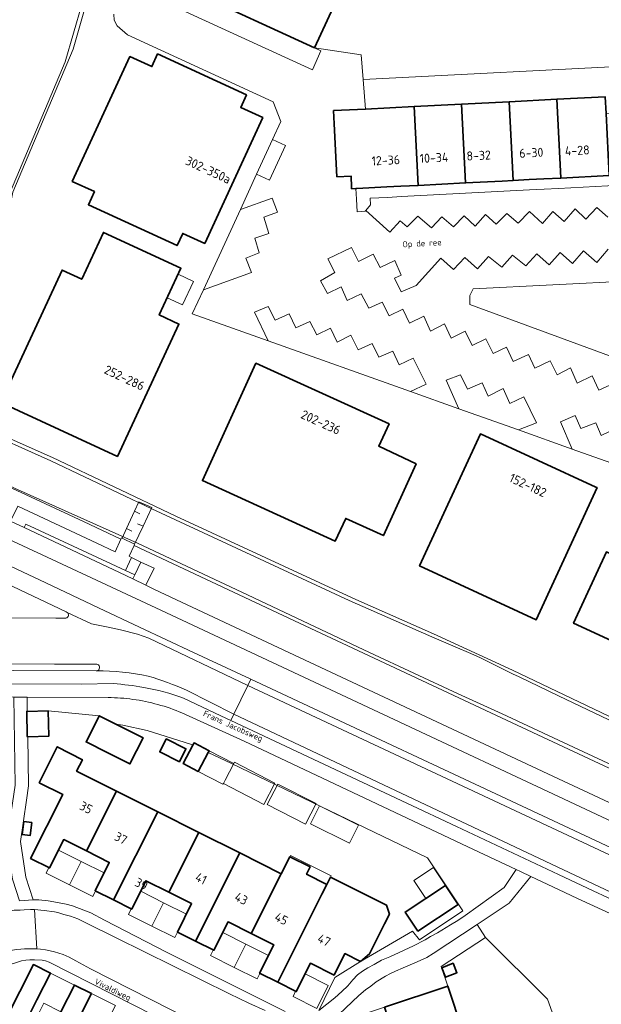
# Model space of a CAD drawing. Header units: metres. Extents: x 149984 to 156489, y 469398 to 478068.
# Tile 474 of 656: x 153919 to 154006, y 473447 to 473595. Entities that reach past the tile are written whole.
import ezdxf
from ezdxf.enums import TextEntityAlignment as Align

# ---------------------------------------------------------------- set-up
doc = ezdxf.new("R2010")
doc.units = ezdxf.units.M
doc.header["$LTSCALE"] = 0.75
for name, color, linetype, lineweight in [('B-WE-GR-BEPLANTING_CULTUUR_HEESTERS-GV', 252, 'Continuous', 18), ('B-WE-GR-GROENVOORZIENING-GV', 252, 'Continuous', 18), ('B-WE-GR-STRUIK-GV', 252, 'Continuous', 13), ('B-WE-IE-TERREINAFSCHEIDING_KUNSTMATIG_HEKWERK-G', 252, 'IE-TERREINAFSCHEIDING_KUNSTMATIG-SO', 18), ('B-WE-KW-KUNSTWERK_DEK-GV', 6, 'Continuous', 18), ('B-WE-OG-BEBOUWING-GV', 6, 'Continuous', 35), ('B-WE-OG-BEBOUWING-T18', 1, 'Continuous', 18), ('B-WE-OG-BEBOUWING_LUIFEL-GV', 6, 'Continuous', 18), ('B-WE-OG-BEBOUWING_OVERBOUWING-GV', 6, 'Continuous', 18), ('B-WE-OG-TERREIN_BEGROEID-GV', 252, 'Continuous', 18), ('B-WE-OG-TERREIN_ERF-GV', 252, 'Continuous', 18), ('B-WE-OG-TERREIN_OEVER-GV', 252, 'Continuous', 18), ('B-WE-OG-TOPOGRAFIE-T18', 7, 'Continuous', 18), ('B-WE-OG-WATER_MEER-GV', 252, 'Continuous', 18), ('B-WE-VH-GESLOTENVERHARDING_ASFALT-GV', 252, 'Continuous', 18), ('B-WE-VH-ONVERHARD-GV', 252, 'Continuous', 18), ('B-WE-VH-OPENVERHARDING-GV', 252, 'Continuous', 18), ('B-WE-VH-OPENVERHARDING_BETONELEMENT-GV', 252, 'Continuous', 18), ('B-WE-VH-OPENVERHARDING_BETONSTRAATSTEEN-GV', 252, 'Continuous', 18), ('B-WE-VH-OPENVERHARDING_STRAATBAKSTEEN-GV', 252, 'Continuous', 18), ('B-WE-VH-OPENVERHARDING_TEGEL-GV', 252, 'Continuous', 18)]:
    doc.layers.add(name, color=color, linetype=linetype, lineweight=lineweight)
doc.styles.add('NLCS-ISO-M500-T18', font='NLCS-ISO.ttf', dxfattribs={"height": 0.9})
doc.styles.add('NLCS-ISO-M750-T18', font='NLCS-ISO.ttf', dxfattribs={"height": 1.35})
doc.linetypes.add('IE-TERREINAFSCHEIDING_KUNSTMATIG-SO', pattern='A,4,[82,NLCS.SHX,S=0.75,R=90,X=0,Y=0],4,-2', length=10)

msp = doc.modelspace()

# ---------------------------------------------------------------- linework, layer by layer
at = {"layer": 'B-WE-GR-BEPLANTING_CULTUUR_HEESTERS-GV', "flags": 128}
for points in [[(153932.706, 473493.245), (153920.586, 473493.298), (153920.618, 473491.177), (153923.753, 473491.243), (153931.369, 473490.53), (153933.838, 473489.291), (153934.913, 473489.112), (153938.52, 473488.31), (153944.99, 473486.28), (153945.361, 473486.107), (153945.548, 473486.465), (153947.773, 473485.305), (153947.639, 473485.047), (153951.159, 473483.409), (153980.426, 473469.277), (153985.723, 473461.361), (153979.23, 473457.016), (153978.193, 473458.324), (153970.437, 473453.784)], [(153970.437, 473453.784), (153966.565, 473451.362), (153964.212, 473446.449), (153966.59, 473448.33), (153967.64, 473449.3), (153968.5, 473450.14), (153969.26, 473451.01), (153969.99, 473451.78), (153970.69, 473452.35), (153971.5, 473452.83), (153972.45, 473453.33), (153973.57, 473453.95), (153974.8, 473454.47), (153978.33, 473456.13), (153980.09, 473457.01), (153980.9, 473457.51), (153981.92, 473458.08), (153983.89, 473459.26), (153984.94, 473459.93), (153986.04, 473460.67), (153991.868, 473464.867), (153993.661, 473467.543), (153987.281, 473470.537), (153953.05, 473486.74), (153943.736, 473490.955)]]:
    msp.add_lwpolyline(points, dxfattribs=at)
at = {"layer": 'B-WE-GR-BEPLANTING_CULTUUR_HEESTERS-GV'}
for points in [[(153936.407, 473492.983, 0.0318956), (153932.706, 473493.245)], [(153943.736, 473490.955, 0.0663301), (153936.407, 473492.983)]]:
    msp.add_lwpolyline(points, format="xyb", dxfattribs=at)
at = {"layer": 'B-WE-GR-BEPLANTING_CULTUUR_HEESTERS-GV', "flags": 128}
msp.add_lwpolyline([(153965.251, 473443.986), (153974.014, 473446.927), (153974.01, 473446.939), (153983.456, 473450.096), (153982.48, 473453.018), (153989.107, 473457.367), (153987.829, 473459.296), (153981.28, 473454.95), (153980.32, 473454.39), (153978.89, 473453.71), (153976.81, 473452.82), (153975.66, 473452.35), (153974.89, 473451.98), (153974.16, 473451.6), (153972.74, 473450.71), (153971.96, 473450.11), (153971.16, 473449.54), (153970.15, 473448.69)], close=True, dxfattribs=at)
at = {"layer": 'B-WE-GR-GROENVOORZIENING-GV', "flags": 128}
msp.add_lwpolyline([(154009.141, 473543.837), (154011.062, 473555.582), (153987.235, 473554.369), (153986.75, 473553.372), (153986.75, 473552.024)], close=True, dxfattribs=at)
at = {"layer": 'B-WE-GR-STRUIK-GV', "flags": 128}
msp.add_lwpolyline([(153936.71, 473511.591), (153935.306, 473512.251), (153920.376, 473519.208), (153920.155, 473518.675), (153934.412, 473511.972), (153936.38, 473511.008)], close=True, dxfattribs=at)
at = {"layer": 'B-WE-IE-TERREINAFSCHEIDING_KUNSTMATIG_HEKWERK-G', "flags": 128}
for points in [[(153937.455, 473520.748), (153936.648, 473521.148)], [(153937.926, 473518.909), (153937.072, 473519.247)], [(153935.449, 473518.517), (153936.263, 473518.121)]]:
    msp.add_lwpolyline(points, dxfattribs=at)
at = {"layer": 'B-WE-KW-KUNSTWERK_DEK-GV', "flags": 128}
msp.add_lwpolyline([(153937.926, 473518.909), (153939.218, 473521.656), (153937.269, 473522.51), (153936.648, 473521.148), (153935.449, 473518.517), (153934.788, 473517.068), (153936.659, 473516.218)], close=True, dxfattribs=at)
at = {"layer": 'B-WE-OG-BEBOUWING-GV', "flags": 128}
for points in [[(153964.309, 473625.695), (153959.913, 473616.18), (153956.782, 473617.607), (153954.019, 473618.867), (153944.864, 473599.073), (153963.552, 473590.43), (153972.72, 473610.253), (153965.713, 473613.493), (153970.117, 473623.015)], [(153927.342, 473570.435), (153930.637, 473568.917), (153929.75, 473566.97), (153942.999, 473560.853), (153943.845, 473562.666), (153947.128, 473561.169), (153955.807, 473579.991), (153952.509, 473581.515), (153953.369, 473583.393), (153940.096, 473589.515), (153939.237, 473587.633), (153935.954, 473589.131)], [(153992.631, 473582.368), (153985.522, 473582.007), (153986.122, 473570.222), (153991.579, 473570.504), (153993.231, 473570.589)], [(153992.631, 473582.368), (153993.231, 473570.589), (153995.631, 473570.713), (153997.797, 473570.825), (154000.34, 473570.956), (154000.34, 473570.961), (153999.74, 473582.73)], [(154000.34, 473570.956), (154007.606, 473571.331), (154007.605, 473571.349), (154007.127, 473580.604), (154006.999, 473583.1), (153999.74, 473582.73), (154000.34, 473570.961)], [(153976.444, 473569.722), (153979.013, 473569.855), (153978.413, 473581.645), (153971.154, 473581.275), (153966.382, 473581.032), (153966.483, 473579.048), (153966.886, 473571.143), (153968.997, 473571.251), (153969.084, 473569.565), (153969.095, 473569.343), (153969.716, 473569.375), (153969.855, 473569.382), (153974.362, 473569.615)], [(153985.522, 473582.007), (153978.413, 473581.645), (153979.013, 473569.855), (153986.122, 473570.222)], [(153916.653, 473537.375), (153934.078, 473529.318), (153943.288, 473549.11), (153940.338, 473550.474), (153943.569, 473557.464), (153931.997, 473562.815), (153928.765, 473555.825), (153925.815, 473557.189)], [(153974.679, 473534.185), (153954.775, 473543.245), (153946.784, 473525.692), (153966.653, 473516.647), (153968.202, 473520.051), (153973.845, 473517.483), (153978.721, 473528.195), (153973.139, 473530.857)], [(154005.765, 473524.647), (154005.576, 473524.734), (153988.349, 473532.682), (153979.238, 473512.932), (153996.672, 473504.889)], [(154027.484, 473488.647), (154034.135, 473503.065), (154035.524, 473506.079), (154029.357, 473508.92), (154015.733, 473515.197), (154014.173, 473511.809), (154007.179, 473515.032), (154002.266, 473504.369), (154009.26, 473501.147), (154007.695, 473497.75)], [(153920.675, 473487.398), (153920.691, 473487.396), (153923.833, 473487.474), (153923.753, 473491.243), (153920.618, 473491.177), (153920.539, 473491.175), (153920.618, 473487.406)], [(153933.838, 473489.291), (153931.369, 473490.53), (153930.986, 473489.767), (153929.4, 473486.606), (153932.675, 473484.962), (153935.951, 473483.319), (153937.92, 473487.243), (153934.644, 473488.887)], [(153941.385, 473487.057), (153940.418, 473485.112), (153943.359, 473483.65), (153944.326, 473485.595)], [(153929.474, 473470.309), (153933.962, 473479.256), (153927.993, 473482.251), (153928.846, 473483.949), (153925.083, 473485.882), (153922.393, 473480.519), (153925.907, 473478.756), (153921.11, 473469.192), (153923.943, 473467.77), (153926.073, 473472.015)], [(153945.361, 473486.107), (153943.934, 473483.369), (153946.159, 473482.209), (153947.639, 473485.047), (153947.773, 473485.305), (153945.548, 473486.465)], [(153940.102, 473476.176), (153933.962, 473479.256), (153929.474, 473470.309), (153932.875, 473468.603), (153930.744, 473464.357), (153933.483, 473462.983)], [(153940.102, 473476.176), (153933.483, 473462.983), (153936.223, 473461.608), (153938.353, 473465.854), (153941.766, 473464.142), (153946.255, 473473.089)], [(153921.288, 473474.573), (153920.099, 473474.717), (153919.863, 473472.772), (153921.053, 473472.628)], [(153945.777, 473456.815), (153952.396, 473470.008), (153946.255, 473473.089), (153941.766, 473464.142), (153945.181, 473462.428), (153943.051, 473458.183)], [(153958.583, 473466.904), (153952.396, 473470.008), (153945.777, 473456.815), (153948.504, 473455.447), (153950.634, 473459.692), (153954.094, 473457.956)], [(153958.583, 473466.904), (153954.094, 473457.956), (153957.453, 473456.271), (153955.323, 473452.025), (153958.042, 473450.661), (153964.661, 473463.854), (153965.388, 473465.303), (153962.349, 473466.827), (153962.9, 473467.927), (153959.861, 473469.451)], [(153974.006, 473459.424), (153974.73, 473460.866), (153974.285, 473462.209), (153965.939, 473466.403), (153965.388, 473465.303), (153964.661, 473463.854), (153958.042, 473450.661), (153960.802, 473449.276), (153962.932, 473453.522), (153966.472, 473451.746), (153968.087, 473454.964), (153970.437, 473453.784), (153971.745, 473454.918), (153973.903, 473459.218)], [(153978.977, 473458.3), (153984.998, 473462.28), (153983.111, 473465.135), (153977.09, 473461.155)], [(153924.29, 473443.54), (153920.708, 473445.343), (153922.055, 473448.024), (153924.072, 473452.046), (153921.526, 473453.324), (153919.508, 473449.302), (153918.162, 473446.621), (153913.382, 473437.093), (153919.512, 473434.017)], [(153983.122, 473451.421), (153984.826, 473452.091), (153984.265, 473453.517), (153982.561, 473452.847)], [(153919.512, 473434.017), (153925.722, 473430.901), (153930.497, 473440.417), (153926.836, 473442.259), (153928.187, 473444.949), (153930.205, 473448.969), (153927.657, 473450.247), (153925.639, 473446.227), (153924.29, 473443.54)], [(153971.685, 473438.807), (153985.667, 473443.477), (153983.456, 473450.096), (153974.01, 473446.939), (153974.014, 473446.927), (153975.223, 473443.223), (153970.718, 473441.717)]]:
    msp.add_lwpolyline(points, close=True, dxfattribs=at)
at = {"layer": 'B-WE-OG-BEBOUWING_LUIFEL-GV', "flags": 128}
for points in [[(153941.533, 473553.06), (153943.83, 473551.999), (153945.448, 473555.499), (153943.151, 473556.56)], [(153951.478, 473483.374), (153947.773, 473485.305), (153946.159, 473482.209), (153949.864, 473480.277), (153949.929, 473480.403), (153950.179, 473480.882)], [(153928.68, 473468.728), (153925.28, 473470.435), (153923.943, 473467.77), (153923.844, 473467.82), (153923.426, 473466.987), (153926.925, 473465.231)], [(153959.861, 473469.451), (153962.9, 473467.927), (153962.349, 473466.827), (153965.388, 473465.303), (153966.039, 473466.601), (153959.961, 473469.649)], [(153928.68, 473468.728), (153926.925, 473465.231), (153930.391, 473463.491), (153930.81, 473464.324), (153930.744, 473464.357), (153932.081, 473467.021)], [(153980.157, 473463.183), (153983.111, 473465.135), (153981.328, 473467.833), (153978.374, 473465.88)], [(153940.971, 473462.559), (153937.559, 473464.271), (153936.223, 473461.608), (153936.158, 473461.64), (153935.74, 473460.807), (153939.217, 473459.062)], [(153940.971, 473462.559), (153939.217, 473459.062), (153942.649, 473457.34), (153943.068, 473458.175), (153943.051, 473458.183), (153944.387, 473460.845)], [(153953.299, 473456.371), (153949.839, 473458.108), (153948.504, 473455.447), (153948.41, 473455.494), (153947.991, 473454.66), (153951.546, 473452.877)], [(153956.658, 473454.686), (153953.299, 473456.371), (153951.546, 473452.877), (153954.962, 473451.163), (153955.38, 473451.996), (153955.323, 473452.025)], [(153927.657, 473450.247), (153924.072, 473452.046), (153920.708, 473445.343), (153921.735, 473444.826), (153923.091, 473447.52), (153925.643, 473446.235)], [(153962.136, 473451.936), (153960.802, 473449.276), (153960.716, 473449.319), (153960.328, 473448.545), (153963.883, 473446.761), (153965.606, 473450.195)], [(153930.205, 473448.969), (153926.836, 473442.259), (153927.802, 473441.773), (153929.157, 473444.467), (153931.772, 473443.151), (153933.78, 473447.175)]]:
    msp.add_lwpolyline(points, close=True, dxfattribs=at)
at = {"layer": 'B-WE-OG-BEBOUWING_OVERBOUWING-GV', "flags": 128}
for points in [[(153951.478, 473483.374), (153950.179, 473480.882), (153949.929, 473480.403), (153955.955, 473477.262), (153957.617, 473480.451), (153951.592, 473483.593)], [(153956.471, 473477.24), (153962.215, 473474.32), (153963.78, 473477.398), (153958.036, 473480.318)], [(153962.937, 473474.384), (153968.79, 473471.449), (153970.14, 473474.142), (153964.288, 473477.077)]]:
    msp.add_lwpolyline(points, close=True, dxfattribs=at)
at = {"layer": 'B-WE-OG-TERREIN_BEGROEID-GV', "flags": 128}
for points in [[(153901.943, 473527.237), (153912.13, 473522.448), (153918.12, 473519.632), (153919.217, 473521.86), (153930.99, 473516.332), (153933.771, 473515.06), (153934.593, 473516.943), (153929.022, 473519.566), (153909.046, 473528.849)], [(153926.562, 473505.995), (153926.414, 473506.064), (153908.421, 473514.614), (153905.471, 473508.225), (153908.315, 473506.893)], [(153915.551, 473505.153), (153924.89, 473505.134), (153926.373, 473505.148)], [(154018.952, 473455.782), (154018.776, 473455.863), (154002.867, 473463.222), (154000, 473464.568), (153995.872, 473466.505), (153992.652, 473462.497), (153987.829, 473459.296), (153989.107, 473457.367), (153998.36, 473448.138), (154008.977, 473418.446), (154010.763, 473422.169), (154013.653, 473428.194), (154011.536, 473429.299), (154012.559, 473431.259), (154014.644, 473430.259), (154016.28, 473433.67), (154022.117, 473445.626)]]:
    msp.add_lwpolyline(points, dxfattribs=at)
for points in [[(154000, 473478.44), (153954.052, 473500), (153939.82, 473506.68), (153911.029, 473520.106), (153909.477, 473516.93), (153923.375, 473510.41), (153931.271, 473506.663), (153937.38, 473503.796), (153945.479, 473500), (153953.93, 473496.039), (153954.016, 473496.001), (154000, 473474.457), (154022.968, 473463.686), (154025.879, 473462.321), (154026.109, 473462.189), (154027.715, 473465.598), (154010.546, 473473.495)], [(153962.153, 473503.968), (153936.567, 473516.014), (153935.841, 473514.4), (153936.202, 473514.217), (153937.587, 473513.517), (153939.6, 473512.626), (153938.347, 473510.044), (153939.64, 473509.41), (153959.71, 473500), (154000, 473481.102), (154010.584, 473476.135), (154028.362, 473467.886), (154031.585, 473474.977), (154032.955, 473477.992), (154029.492, 473479.439), (154028.104, 473476.515), (154026.787, 473473.741), (153993.81, 473489.141)]]:
    msp.add_lwpolyline(points, close=True, dxfattribs=at)
at = {"layer": 'B-WE-OG-TERREIN_BEGROEID-GV'}
msp.add_lwpolyline([(153926.373, 473505.148, 0.6717911), (153926.562, 473505.995)], format="xyb", dxfattribs=at)
at = {"layer": 'B-WE-OG-TERREIN_ERF-GV', "flags": 128}
for points in [[(153970.8, 473585.669), (153971.154, 473581.275), (153978.413, 473581.645), (153985.522, 473582.007), (153992.631, 473582.368), (153999.74, 473582.73), (154006.999, 473583.1), (154007.127, 473580.604), (154013.766, 473580.942), (154014.34, 473580.971), (154013.694, 473587.909)], [(153941.385, 473487.057), (153944.326, 473485.595), (153943.359, 473483.65), (153940.418, 473485.112)], [(153952.396, 473470.008), (153958.583, 473466.904), (153959.861, 473469.451), (153962.9, 473467.927), (153962.349, 473466.827), (153965.388, 473465.303), (153965.939, 473466.403), (153974.285, 473462.209), (153974.73, 473460.866), (153974.006, 473459.424), (153973.903, 473459.218), (153971.745, 473454.918), (153970.437, 473453.784), (153968.087, 473454.964), (153966.472, 473451.746), (153962.932, 473453.522), (153960.802, 473449.276), (153958.042, 473450.661), (153955.323, 473452.025), (153957.453, 473456.271), (153954.094, 473457.956), (153950.634, 473459.692), (153948.504, 473455.447), (153945.777, 473456.815), (153943.051, 473458.183), (153945.181, 473462.428), (153941.766, 473464.142), (153938.353, 473465.854), (153936.223, 473461.608), (153933.483, 473462.983), (153930.744, 473464.357), (153932.875, 473468.603), (153929.474, 473470.309), (153926.073, 473472.015), (153923.943, 473467.77), (153921.11, 473469.192), (153925.907, 473478.756), (153922.393, 473480.519), (153925.083, 473485.882), (153928.846, 473483.949), (153927.993, 473482.251), (153933.962, 473479.256), (153940.102, 473476.176), (153946.255, 473473.089)], [(153921.288, 473474.573), (153921.053, 473472.628), (153919.863, 473472.772), (153920.099, 473474.717)], [(153978.977, 473458.3), (153977.09, 473461.155), (153983.111, 473465.135), (153984.998, 473462.28)], [(153987.847, 473436.95), (153990.02, 473430.445), (153992.198, 473423.923), (153994.375, 473417.404), (153996.59, 473410.773), (153997.702, 473407.444), (153998.146, 473406.561), (153998.971, 473406.159), (153999.67, 473406.116), (154000.605, 473406.354), (154002.351, 473406.919), (154002.94, 473405.859), (154008.977, 473418.446), (153998.36, 473448.138), (153989.107, 473457.367), (153982.48, 473453.018), (153983.456, 473450.096), (153985.667, 473443.477), (153986.511, 473440.951), (153989.564, 473441.982), (153990.821, 473438.094)], [(153983.122, 473451.421), (153982.561, 473452.847), (153984.265, 473453.517), (153984.826, 473452.091)]]:
    msp.add_lwpolyline(points, close=True, dxfattribs=at)
for points in [[(154007.606, 473571.331), (154000.34, 473570.956), (153997.797, 473570.825), (153995.631, 473570.713), (153993.231, 473570.589), (153991.579, 473570.504), (153986.122, 473570.222), (153979.013, 473569.855), (153976.444, 473569.722), (153974.362, 473569.615), (153969.855, 473569.382), (153969.716, 473569.375), (153969.796, 473567.819), (153969.894, 473565.901), (153971.107, 473565.982), (153971.211, 473566.102), (153971.929, 473566.926), (153971.872, 473567.926), (153974.442, 473568.058), (153976.553, 473568.205), (153995.685, 473569.182), (153997.856, 473569.295), (154000, 473569.408), (154012.906, 473570.11)], [(153964.212, 473446.449), (153966.565, 473451.362), (153970.437, 473453.784), (153978.193, 473458.324), (153979.23, 473457.016), (153985.723, 473461.361), (153980.426, 473469.277), (153951.159, 473483.409), (153947.639, 473485.047), (153946.159, 473482.209), (153943.934, 473483.369), (153945.361, 473486.107), (153944.99, 473486.28), (153938.52, 473488.31), (153934.913, 473489.112), (153933.838, 473489.291), (153934.644, 473488.887), (153937.92, 473487.243), (153935.951, 473483.319), (153932.675, 473484.962), (153929.4, 473486.606), (153930.986, 473489.767), (153931.369, 473490.53), (153923.753, 473491.243), (153923.833, 473487.474), (153920.691, 473487.396), (153920.675, 473487.398), (153920.786, 473480.044), (153920.476, 473477.881), (153919.593, 473471.721), (153920.382, 473466.404), (153921.512, 473462.991), (153922.32, 473463), (153923.75, 473462.84), (153924.6, 473462.71), (153926.44, 473462.35), (153927.37, 473462.08), (153930.13, 473461.04), (153932.14, 473459.97), (153941.53, 473455.1), (153959.15, 473446.28)], [(153955.05, 473437.82), (153923.89, 473453.67), (153923.35, 473453.85), (153922.84, 473453.98), (153921.71, 473454.03), (153921.01, 473454.02), (153920.38, 473453.96), (153919.76, 473453.88), (153915.279, 473452.441), (153916.81, 473447.87), (153916.72, 473447.51), (153906.241, 473443.885), (153904.894, 473447.886), (153904.522, 473448.991), (153900.246, 473447.51), (153897.57, 473446.58)], [(153918.162, 473446.621), (153919.508, 473449.302), (153921.526, 473453.324), (153924.072, 473452.046), (153922.055, 473448.024), (153920.708, 473445.343)], [(153925.639, 473446.227), (153927.657, 473450.247), (153930.205, 473448.969), (153928.187, 473444.949)]]:
    msp.add_lwpolyline(points, dxfattribs=at)
at = {"layer": 'B-WE-OG-TERREIN_OEVER-GV', "flags": 128}
for points in [[(154029.668, 473479.923), (153993.115, 473497.346), (153981.309, 473502.772), (153969.698, 473507.906), (153942.837, 473520.358), (153924.358, 473529.157), (153914.121, 473533.712), (153912.14, 473537.553), (153918.447, 473568.825), (153927.483, 473590.212), (153930.677, 473601.431)], [(153930.01, 473601.27), (153926.29, 473588.332), (153918.083, 473568.926), (153911.453, 473537.795), (153912.989, 473533.631), (153924.13, 473528.67), (153939.23, 473521.49), (153968.73, 473507.78), (153981.082, 473502.338), (153984.93, 473500.71), (153986.551, 473500), (153988.24, 473499.26), (153993.12, 473496.824), (153994.11, 473496.33), (154000, 473493.521), (154029.04, 473479.67)], [(154026.59, 473474.44), (154000, 473486.876), (153991.61, 473490.8), (153984.999, 473493.809), (153971.749, 473499.999), (153971.747, 473500), (153952.68, 473509.01), (153937.1, 473516.35), (153918.725, 473524.593), (153909.243, 473529.017), (153905.545, 473532.201), (153905.307, 473531.841), (153909.046, 473528.849), (153929.022, 473519.566), (153934.593, 473516.943), (153934.675, 473517.13), (153934.788, 473517.068), (153936.659, 473516.218), (153936.567, 473516.014), (153962.153, 473503.968), (153993.81, 473489.141), (154026.787, 473473.741)]]:
    msp.add_lwpolyline(points, dxfattribs=at)
at = {"layer": 'B-WE-OG-WATER_MEER-GV', "flags": 128}
for points in [[(154029.04, 473479.67), (154000, 473493.521), (153994.11, 473496.33), (153993.12, 473496.824), (153988.24, 473499.26), (153986.551, 473500), (153984.93, 473500.71), (153981.082, 473502.338), (153968.73, 473507.78), (153939.23, 473521.49), (153924.13, 473528.67), (153912.989, 473533.631), (153911.453, 473537.795), (153918.083, 473568.926), (153926.29, 473588.332), (153930.01, 473601.27)], [(153918.05, 473599.4), (153916.09, 473593.34), (153909.271, 473570.643), (153906.085, 473559.529), (153905.545, 473532.201), (153909.243, 473529.017), (153918.725, 473524.593), (153937.1, 473516.35), (153952.68, 473509.01), (153971.747, 473500), (153971.749, 473499.999), (153984.999, 473493.809), (153991.61, 473490.8), (154000, 473486.876), (154026.59, 473474.44)]]:
    msp.add_lwpolyline(points, dxfattribs=at)
at = {"layer": 'B-WE-VH-GESLOTENVERHARDING_ASFALT-GV', "flags": 128}
msp.add_lwpolyline([(153926.414, 473506.064), (153926.562, 473505.995), (153930.213, 473504.288), (153932.463, 473503.833), (153934.537, 473503.382), (153937.062, 473502.751), (153938.775, 473502.12), (153953.552, 473495.042), (153954.016, 473496.001), (153953.93, 473496.039), (153945.479, 473500), (153937.38, 473503.796), (153931.271, 473506.663), (153923.375, 473510.41), (153909.477, 473516.93), (153909.106, 473517.102), (153908.059, 473514.784), (153908.421, 473514.614)], close=True, dxfattribs=at)
at = {"layer": 'B-WE-VH-GESLOTENVERHARDING_ASFALT-GV'}
for points in [[(153926.562, 473505.995, -0.6717911), (153926.373, 473505.148)], [(153930.946, 473498.228, -0.0658982), (153931.084, 473498.207)], [(153931.084, 473498.207, -0.8236461), (153930.988, 473497.26)], [(153930.988, 473497.26, -0.0525074), (153938.681, 473496.468)], [(153938.681, 473496.468, 0.0525074), (153930.988, 473497.26)], [(153938.681, 473496.468, -0.0313047), (153944.434, 473494.336)], [(153944.434, 473494.336, 0.0313047), (153938.681, 473496.468)], [(153933.461, 473495.33, -0.0287176), (153938.026, 473494.765)], [(153938.026, 473494.765, -0.051429), (153943.977, 473493.155)]]:
    msp.add_lwpolyline(points, format="xyb", dxfattribs=at)
at = {"layer": 'B-WE-VH-GESLOTENVERHARDING_ASFALT-GV', "flags": 128}
for points in [[(153944.434, 473494.336), (153951.487, 473490.772), (153953.552, 473495.042), (153938.775, 473502.12), (153937.062, 473502.751), (153934.537, 473503.382), (153932.463, 473503.833), (153930.213, 473504.288), (153926.562, 473505.995)], [(153926.373, 473505.148), (153924.89, 473505.134), (153915.551, 473505.153)], [(153930.988, 473497.26), (153930.898, 473497.26), (153906.171, 473497.327)], [(153914.404, 473498.316), (153924.69, 473498.27), (153930.946, 473498.228)], [(153905.301, 473495.56), (153914.31, 473495.366), (153917.149, 473495.325), (153928.734, 473495.248), (153933.461, 473495.33)], [(153943.977, 473493.155), (153949.524, 473490.538), (153951.031, 473489.83), (153951.487, 473490.772), (153944.434, 473494.336)]]:
    msp.add_lwpolyline(points, dxfattribs=at)
at = {"layer": 'B-WE-VH-ONVERHARD-GV', "flags": 128}
for points in [[(153972.72, 473610.253), (153963.552, 473590.43), (153970.502, 473589.364), (153970.8, 473585.669), (154013.694, 473587.909), (154014.34, 473580.971), (154016.782, 473581.096), (154016.706, 473582.661), (154018.563, 473582.757), (154018.518, 473583.636), (154021.244, 473583.777), (154021.368, 473581.38), (154023.545, 473581.486), (154023.123, 473589.073), (154022.349, 473604.843)], [(153930.677, 473601.431), (153927.483, 473590.212), (153918.447, 473568.825), (153912.14, 473537.553), (153914.121, 473533.712), (153924.358, 473529.157), (153942.837, 473520.358), (153969.698, 473507.906), (153981.309, 473502.772), (153993.115, 473497.346), (154029.668, 473479.923), (154029.492, 473479.439), (154032.955, 473477.992), (154035.056, 473482.607), (154042.638, 473499.259), (154042.969, 473500), (154044.312, 473503.004), (154045.99, 473507.153)], [(153952.461, 473566.26), (153954.891, 473571.541), (153957.272, 473576.716), (153958.507, 473579.398), (153957.375, 473582.363), (153935.597, 473592.363), (153934.033, 473593.737), (153933.582, 473594.573), (153933.548, 473595.489)], [(154056.776, 473548.78), (154055.16, 473548.78), (154055.807, 473543.874), (154043.513, 473543.14), (154043.328, 473547.917), (154027.965, 473548.914), (154026.024, 473548.726), (154025, 473547.998), (154024.38, 473547.27), (154016.51, 473526.409), (154016.068, 473525.424), (154011.202, 473527.157), (154002.075, 473530.408), (153994.011, 473533.28), (153985.096, 473536.456), (153977.871, 473539.029), (153956.608, 473546.602), (153945.273, 473550.639), (153946.93, 473554.241), (153952.461, 473566.26)]]:
    msp.add_lwpolyline(points, dxfattribs=at)
for points in [[(153927.342, 473570.435), (153935.954, 473589.131), (153939.237, 473587.633), (153940.096, 473589.515), (153953.369, 473583.393), (153952.509, 473581.515), (153955.807, 473579.991), (153947.128, 473561.169), (153943.845, 473562.666), (153942.999, 473560.853), (153929.75, 473566.97), (153930.637, 473568.917)], [(153916.653, 473537.375), (153925.815, 473557.189), (153928.765, 473555.825), (153931.997, 473562.815), (153943.569, 473557.464), (153940.338, 473550.474), (153943.288, 473549.11), (153934.078, 473529.318)], [(153974.679, 473534.185), (153973.139, 473530.857), (153978.721, 473528.195), (153973.845, 473517.483), (153968.202, 473520.051), (153966.653, 473516.647), (153946.784, 473525.692), (153954.775, 473543.245)], [(154005.765, 473524.647), (153996.672, 473504.889), (153979.238, 473512.932), (153988.349, 473532.682), (154005.576, 473524.734)], [(154027.484, 473488.647), (154007.695, 473497.75), (154009.26, 473501.147), (154002.266, 473504.369), (154007.179, 473515.032), (154014.173, 473511.809), (154015.733, 473515.197), (154029.357, 473508.92), (154035.524, 473506.079), (154034.135, 473503.065)]]:
    msp.add_lwpolyline(points, close=True, dxfattribs=at)
at = {"layer": 'B-WE-VH-OPENVERHARDING-GV', "flags": 128}
for points in [[(153944.864, 473599.073), (153943.012, 473599.893), (153944.333, 473595.829), (153963.254, 473587.117), (153964.473, 473589.967), (153963.552, 473590.43)], [(153957.272, 473576.716), (153954.891, 473571.541), (153956.799, 473570.618), (153959.197, 473575.807)], [(153952.461, 473566.26), (153946.93, 473554.241), (153954.103, 473556.845), (153953.268, 473558.988), (153955.262, 473559.783), (153954.615, 473561.98), (153956.731, 473562.654), (153955.99, 473565.106), (153958.011, 473565.834), (153957.23, 473567.95)], [(154009.141, 473543.837), (153986.75, 473552.024), (153986.75, 473553.372), (153987.235, 473554.369), (154011.062, 473555.582)], [(153956.608, 473546.602), (153977.871, 473539.029), (153980.221, 473540.128), (153978.267, 473544.036), (153976.205, 473543.005), (153975.228, 473545.053), (153973.139, 473544.184), (153972.148, 473546.212), (153970.08, 473545.276), (153968.968, 473547.439), (153966.919, 473546.428), (153965.956, 473548.49), (153963.874, 473547.499), (153962.823, 473549.501), (153960.74, 473548.55), (153959.777, 473550.666), (153957.668, 473549.683), (153956.617, 473551.744), (153954.561, 473550.909)], [(153985.096, 473536.456), (153994.011, 473533.28), (153996.729, 473534.319), (153994.829, 473538.254), (153992.713, 473537.244), (153991.743, 473539.481), (153989.506, 473538.349), (153988.59, 473540.33), (153986.406, 473539.4), (153985.369, 473541.543), (153983.212, 473540.721)], [(154002.075, 473530.408), (154011.202, 473527.157), (154013.777, 473528.12), (154011.978, 473532.19), (154009.674, 473531.125), (154008.663, 473533.524), (154006.399, 473532.46), (154005.577, 473534.36), (154003.326, 473533.484), (154002.477, 473535.451), (154000.294, 473534.494)], [(153937.926, 473518.909), (153939.218, 473521.656), (153937.269, 473522.51), (153936.648, 473521.148), (153935.449, 473518.517), (153934.788, 473517.068), (153936.659, 473516.218)]]:
    msp.add_lwpolyline(points, close=True, dxfattribs=at)
for points in [[(154012.906, 473570.11), (154000, 473569.408), (153997.856, 473569.295), (153995.685, 473569.182), (153976.553, 473568.205), (153974.442, 473568.058), (153971.872, 473567.926), (153971.929, 473566.926), (153971.211, 473566.102), (153974.776, 473562.852), (153976.333, 473564.577), (153977.384, 473563.654), (153978.961, 473565.245), (153981.009, 473563.486), (153982.552, 473565.137), (153984.324, 473563.661), (153985.888, 473565.312), (153987.547, 473563.752), (153989.085, 473565.487), (153990.709, 473564.035), (153992.265, 473565.666), (153993.99, 473564.197), (153995.668, 473565.942), (153997.595, 473564.163), (153999.185, 473565.942), (154000.874, 473564.432), (154002.494, 473566.346), (154004.098, 473564.796), (154005.755, 473566.562), (154007.399, 473565.079)], [(154007.448, 473560.302), (154005.763, 473558.308), (154003.742, 473560.06), (154002.084, 473558.187), (154000.238, 473559.817), (153998.594, 473557.984), (153996.775, 473559.628), (153995.11, 473557.819), (153993.136, 473559.399), (153991.546, 473557.607), (153989.565, 473559.211), (153987.894, 473557.364), (153986.007, 473559.076), (153984.336, 473557.287), (153982.436, 473558.995), (153978.743, 473554.885), (153976.479, 473553.928), (153975.515, 473555.96), (153976.506, 473556.435), (153975.536, 473558.618), (153973.352, 473557.553), (153972.301, 473559.588), (153970.118, 473558.453), (153969.08, 473560.585), (153965.556, 473558.867), (153966.581, 473556.832), (153964.451, 473555.592), (153965.482, 473553.669), (153967.531, 473554.679), (153968.413, 473552.654), (153970.516, 473553.625), (153971.641, 473551.479), (153973.669, 473552.412), (153974.72, 473550.336), (153976.755, 473551.364), (153977.746, 473549.262), (153979.868, 473550.296), (153980.893, 473548.045), (153982.981, 473549.124), (153983.952, 473547.008), (153986.068, 473548.059), (153987.105, 473545.93), (153989.167, 473546.927), (153990.245, 473544.69), (153992.226, 473545.647), (153993.251, 473543.49), (153995.501, 473544.555), (153996.485, 473542.534), (153998.776, 473543.639), (153999.814, 473541.536), (154001.808, 473542.547), (154002.819, 473540.269), (154005.029, 473541.388), (154006.04, 473539.205), (154010.312, 473541.172)]]:
    msp.add_lwpolyline(points, dxfattribs=at)
at = {"layer": 'B-WE-VH-OPENVERHARDING_BETONELEMENT-GV', "flags": 128}
msp.add_lwpolyline([(153937.587, 473513.517), (153936.202, 473514.217), (153935.306, 473512.251), (153936.71, 473511.591)], close=True, dxfattribs=at)
at = {"layer": 'B-WE-VH-OPENVERHARDING_BETONSTRAATSTEEN-GV', "flags": 128}
for points in [[(154007.399, 473565.079), (154005.755, 473566.562), (154004.098, 473564.796), (154002.494, 473566.346), (154000.874, 473564.432), (153999.185, 473565.942), (153997.595, 473564.163), (153995.668, 473565.942), (153993.99, 473564.197), (153992.265, 473565.666), (153990.709, 473564.035), (153989.085, 473565.487), (153987.547, 473563.752), (153985.888, 473565.312), (153984.324, 473563.661), (153982.552, 473565.137), (153981.009, 473563.486), (153978.961, 473565.245), (153977.384, 473563.654), (153976.333, 473564.577), (153974.776, 473562.852), (153971.211, 473566.102), (153971.107, 473565.982), (153969.894, 473565.901), (153969.796, 473567.819), (153969.716, 473569.375), (153969.095, 473569.343), (153969.084, 473569.565), (153968.997, 473571.251), (153966.886, 473571.143), (153966.483, 473579.048), (153966.382, 473581.032), (153971.154, 473581.275), (153970.8, 473585.669), (153970.502, 473589.364), (153963.552, 473590.43), (153964.473, 473589.967), (153963.254, 473587.117), (153944.333, 473595.829)], [(153933.548, 473595.489), (153933.582, 473594.573), (153934.033, 473593.737), (153935.597, 473592.363), (153957.375, 473582.363), (153958.507, 473579.398), (153957.272, 473576.716), (153959.197, 473575.807), (153956.799, 473570.618), (153954.891, 473571.541), (153952.461, 473566.26), (153957.23, 473567.95), (153958.011, 473565.834), (153955.99, 473565.106), (153956.731, 473562.654), (153954.615, 473561.98), (153955.262, 473559.783), (153953.268, 473558.988), (153954.103, 473556.845), (153946.93, 473554.241), (153945.273, 473550.639), (153956.608, 473546.602), (153954.561, 473550.909), (153956.617, 473551.744), (153957.668, 473549.683), (153959.777, 473550.666), (153960.74, 473548.55), (153962.823, 473549.501), (153963.874, 473547.499), (153965.956, 473548.49), (153966.919, 473546.428), (153968.968, 473547.439), (153970.08, 473545.276), (153972.148, 473546.212), (153973.139, 473544.184), (153975.228, 473545.053), (153976.205, 473543.005), (153978.267, 473544.036), (153980.221, 473540.128), (153977.871, 473539.029), (153985.096, 473536.456), (153983.212, 473540.721), (153985.369, 473541.543), (153986.406, 473539.4), (153988.59, 473540.33), (153989.506, 473538.349), (153991.743, 473539.481), (153992.713, 473537.244), (153994.829, 473538.254), (153996.729, 473534.319), (153994.011, 473533.28), (154002.075, 473530.408), (154000.294, 473534.494), (154002.477, 473535.451), (154003.326, 473533.484), (154005.577, 473534.36), (154006.399, 473532.46), (154008.663, 473533.524)], [(154010.312, 473541.172), (154006.04, 473539.205), (154005.029, 473541.388), (154002.819, 473540.269), (154001.808, 473542.547), (153999.814, 473541.536), (153998.776, 473543.639), (153996.485, 473542.534), (153995.501, 473544.555), (153993.251, 473543.49), (153992.226, 473545.647), (153990.245, 473544.69), (153989.167, 473546.927), (153987.105, 473545.93), (153986.068, 473548.059), (153983.952, 473547.008), (153982.981, 473549.124), (153980.893, 473548.045), (153979.868, 473550.296), (153977.746, 473549.262), (153976.755, 473551.364), (153974.72, 473550.336), (153973.669, 473552.412), (153971.641, 473551.479), (153970.516, 473553.625), (153968.413, 473552.654), (153967.531, 473554.679), (153965.482, 473553.669), (153964.451, 473555.592), (153966.581, 473556.832), (153965.556, 473558.867), (153969.08, 473560.585), (153970.118, 473558.453), (153972.301, 473559.588), (153973.352, 473557.553), (153975.536, 473558.618), (153976.506, 473556.435), (153975.515, 473555.96), (153976.479, 473553.928), (153978.743, 473554.885), (153982.436, 473558.995), (153984.336, 473557.287), (153986.007, 473559.076), (153987.894, 473557.364), (153989.565, 473559.211), (153991.546, 473557.607), (153993.136, 473559.399), (153995.11, 473557.819), (153996.775, 473559.628), (153998.594, 473557.984), (154000.238, 473559.817), (154002.084, 473558.187), (154003.742, 473560.06), (154005.763, 473558.308), (154007.448, 473560.302)], [(153906.171, 473497.327), (153930.898, 473497.26), (153930.988, 473497.26)], [(153930.946, 473498.228), (153924.69, 473498.27), (153914.404, 473498.316)], [(153959.15, 473446.28), (153941.53, 473455.1), (153932.14, 473459.97), (153930.13, 473461.04), (153927.37, 473462.08), (153926.44, 473462.35), (153924.6, 473462.71), (153923.75, 473462.84), (153922.32, 473463), (153921.512, 473462.991), (153919.448, 473462.865)], [(153918.66, 473461.43), (153919.56, 473461.47), (153920.136, 473461.513), (153921.09, 473461.55), (153921.71, 473461.54), (153923.14, 473461.41), (153924.7, 473461.19), (153925.19, 473461.09), (153926.06, 473460.8), (153927.06, 473460.55), (153928.15, 473460.14), (153929.67, 473459.43), (153950.85, 473448.93), (153953.75, 473447.55), (153956.18, 473446.44)], [(153956.18, 473446.44), (153953.75, 473447.55), (153950.85, 473448.93), (153929.67, 473459.43), (153928.15, 473460.14), (153927.06, 473460.55), (153926.06, 473460.8), (153925.19, 473461.09), (153924.7, 473461.19), (153923.14, 473461.41), (153921.71, 473461.54), (153922.02, 473455.65), (153922.03, 473455.65), (153922.61, 473455.6), (153923.33, 473455.51), (153924.03, 473455.37), (153924.69, 473455.21), (153925.99, 473454.83), (153926.85, 473454.42), (153927.89, 473453.88), (153930.08, 473452.7), (153957, 473438.98)]]:
    msp.add_lwpolyline(points, dxfattribs=at)
at = {"layer": 'B-WE-VH-OPENVERHARDING_BETONSTRAATSTEEN-GV'}
for points in [[(153931.084, 473498.207, 0.0658982), (153930.946, 473498.228)], [(153930.988, 473497.26, 0.8236461), (153931.084, 473498.207)]]:
    msp.add_lwpolyline(points, format="xyb", dxfattribs=at)
at = {"layer": 'B-WE-VH-OPENVERHARDING_BETONSTRAATSTEEN-GV', "flags": 128}
for points in [[(154000, 473474.457), (153954.016, 473496.001), (153953.552, 473495.042), (154022.531, 473462.756), (154022.968, 473463.686)], [(153953.552, 473495.042), (153951.487, 473490.772), (154020.408, 473458.233), (154022.531, 473462.756)], [(153951.031, 473489.83), (153951.042, 473489.825), (153977.356, 473477.456), (153984.775, 473473.949), (154000, 473466.793), (154005.175, 473464.361), (154009.468, 473462.365), (154019.219, 473457.79), (154020.04, 473457.449), (154020.408, 473458.233), (153951.487, 473490.772)], [(153916.36, 473461.12), (153917.043, 473455.121), (153918.14, 473455.4), (153918.94, 473455.56), (153919.63, 473455.62), (153920.21, 473455.69), (153921.38, 473455.68), (153922.02, 473455.65), (153921.71, 473461.54), (153921.09, 473461.55), (153920.136, 473461.513), (153919.56, 473461.47), (153918.66, 473461.43)]]:
    msp.add_lwpolyline(points, close=True, dxfattribs=at)
at = {"layer": 'B-WE-VH-OPENVERHARDING_STRAATBAKSTEEN-GV', "flags": 128}
msp.add_lwpolyline([(153918.587, 473493.306), (153918.783, 473480.161), (153917.572, 473471.722), (153918.411, 473466.082), (153918.434, 473465.929), (153919.448, 473462.865), (153921.512, 473462.991), (153920.382, 473466.404), (153919.593, 473471.721), (153920.476, 473477.881), (153920.786, 473480.044), (153920.675, 473487.398), (153920.618, 473487.406), (153920.539, 473491.175), (153920.618, 473491.177), (153920.586, 473493.298)], close=True, dxfattribs=at)
msp.add_lwpolyline([(153965.251, 473443.986), (153970.15, 473448.69), (153971.16, 473449.54), (153971.96, 473450.11), (153972.74, 473450.71), (153974.16, 473451.6), (153974.89, 473451.98), (153975.66, 473452.35), (153976.81, 473452.82), (153978.89, 473453.71), (153980.32, 473454.39), (153981.28, 473454.95), (153987.829, 473459.296), (153992.652, 473462.497), (153995.872, 473466.505), (153994.317, 473467.235), (153993.661, 473467.543), (153991.868, 473464.867), (153986.04, 473460.67), (153984.94, 473459.93), (153983.89, 473459.26), (153981.92, 473458.08), (153980.9, 473457.51), (153980.09, 473457.01), (153978.33, 473456.13), (153974.8, 473454.47), (153973.57, 473453.95), (153972.45, 473453.33), (153971.5, 473452.83), (153970.69, 473452.35), (153969.99, 473451.78), (153969.26, 473451.01), (153968.5, 473450.14), (153967.64, 473449.3), (153966.59, 473448.33), (153964.212, 473446.449)], dxfattribs=at)
at = {"layer": 'B-WE-VH-OPENVERHARDING_TEGEL-GV', "flags": 128}
for points in [[(153959.71, 473500), (153939.64, 473509.41), (153938.347, 473510.044), (153936.38, 473511.008), (153934.412, 473511.972), (153920.155, 473518.675), (153918.12, 473519.632), (153912.13, 473522.448), (153911.029, 473520.106), (153939.82, 473506.68), (153954.052, 473500), (154000, 473478.44), (154010.546, 473473.495), (154027.715, 473465.598), (154026.109, 473462.189)], [(154034.443, 473464.965), (154030.3, 473466.801), (154028.362, 473467.886), (154010.584, 473476.135), (154000, 473481.102), (153959.71, 473500)], [(153933.461, 473495.33), (153928.734, 473495.248), (153917.149, 473495.325), (153914.31, 473495.366), (153905.301, 473495.56)], [(153905.348, 473493.515), (153918.587, 473493.306), (153920.586, 473493.298), (153932.706, 473493.245)], [(154000, 473466.793), (153984.775, 473473.949), (153977.356, 473477.456), (153951.042, 473489.825), (153951.031, 473489.83), (153949.524, 473490.538), (153943.977, 473493.155)], [(153943.736, 473490.955), (153953.05, 473486.74), (153987.281, 473470.537), (153993.661, 473467.543), (153994.317, 473467.235), (153995.872, 473466.505), (154000, 473464.568), (154002.867, 473463.222), (154018.776, 473455.863), (154018.952, 473455.782)], [(154020.04, 473457.449), (154019.219, 473457.79), (154009.468, 473462.365), (154005.175, 473464.361), (154000, 473466.793)], [(153957, 473438.98), (153930.08, 473452.7), (153927.89, 473453.88), (153926.85, 473454.42), (153925.99, 473454.83), (153924.69, 473455.21), (153924.03, 473455.37), (153923.33, 473455.51), (153922.61, 473455.6), (153922.03, 473455.65), (153922.02, 473455.65), (153921.38, 473455.68), (153920.21, 473455.69), (153919.63, 473455.62), (153918.94, 473455.56)], [(153915.279, 473452.441), (153919.76, 473453.88), (153920.38, 473453.96), (153921.01, 473454.02), (153921.71, 473454.03), (153922.84, 473453.98), (153923.35, 473453.85), (153923.89, 473453.67), (153955.05, 473437.82)]]:
    msp.add_lwpolyline(points, dxfattribs=at)
for points in [[(153919.217, 473521.86), (153918.12, 473519.632), (153920.155, 473518.675), (153920.376, 473519.208), (153935.306, 473512.251), (153936.202, 473514.217), (153935.841, 473514.4), (153936.567, 473516.014), (153936.659, 473516.218), (153934.788, 473517.068), (153934.675, 473517.13), (153934.593, 473516.943), (153933.771, 473515.06), (153930.99, 473516.332)], [(153937.587, 473513.517), (153936.71, 473511.591), (153936.38, 473511.008), (153938.347, 473510.044), (153939.6, 473512.626)]]:
    msp.add_lwpolyline(points, close=True, dxfattribs=at)
at = {"layer": 'B-WE-VH-OPENVERHARDING_TEGEL-GV'}
for points in [[(153938.026, 473494.765, 0.0287176), (153933.461, 473495.33)], [(153943.977, 473493.155, 0.051429), (153938.026, 473494.765)], [(153932.706, 473493.245, -0.0318956), (153936.407, 473492.983)], [(153936.407, 473492.983, -0.0663301), (153943.736, 473490.955)]]:
    msp.add_lwpolyline(points, format="xyb", dxfattribs=at)

# ---------------------------------------------------------------- texts
at = {"layer": 'B-WE-OG-BEBOUWING-T18', "style": 'NLCS-ISO-M750-T18'}
for s, rotation, p in [('10-34', 2.9, (153981.41, 473573.984)), ('8-32', 2.9, (153988.076, 473574.328)), ('6-30', 2.9, (153995.946, 473574.735)), ('4-28', 2.9, (154002.814, 473575.089)), ('302-350a', 335.2, (153947.662, 473572.169)), ('12-36', 2.9, (153974.199, 473573.612)), ('252-286', 335, (153935.138, 473541.077)), ('202-236', 335.5, (153964.486, 473534.43)), ('152-182', 335.2, (153995.438, 473525.006)), ('35', 333.4, (153929.4, 473476.799)), ('37', 333.4, (153934.607, 473472.209)), ('39', 333.4, (153937.673, 473465.356)), ('41', 333.4, (153946.598, 473466.192)), ('43', 333.4, (153952.594, 473463.184)), ('45', 333.4, (153958.59, 473460.176)), ('47', 333.4, (153964.981, 473456.969))]:
    msp.add_text(s, height=1.35, rotation=rotation, dxfattribs=at).set_placement(p, align=Align.MIDDLE)
at = {"layer": 'B-WE-OG-TOPOGRAFIE-T18', "style": 'NLCS-ISO-M500-T18'}
for s, rotation, p in [('Op de ree', 3.3, (153979.629, 473561.064)), ('Frans Jacobsweg', 336, (153951.316, 473488.877)), ('Vivaldiweg', 333.6, (153933.336, 473449.45))]:
    msp.add_text(s, height=0.9, rotation=rotation, dxfattribs=at).set_placement(p, align=Align.MIDDLE)

doc.saveas('drawing.dxf')
